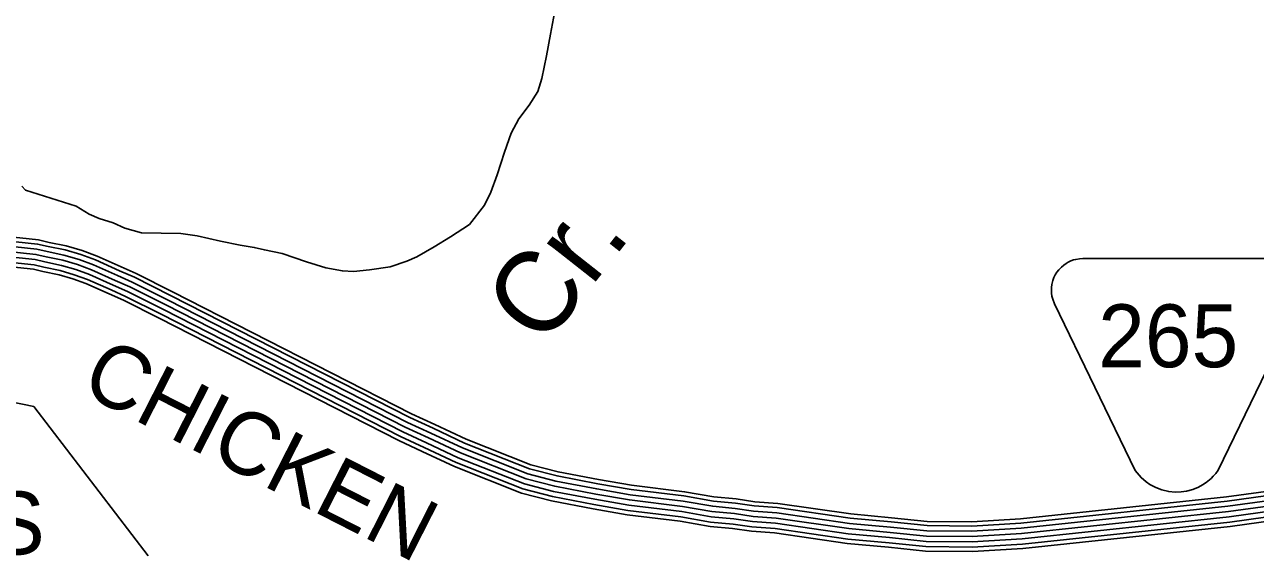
# Model space of a CAD drawing. Extents: x 1788175 to 1969470, y 584502 to 738744.
# Drawn here: x 1875377 to 1882620, y 640861 to 644009 of the extents above; entities that cross this region are included whole.
import ezdxf

# ---------------------------------------------------------------- set-up
doc = ezdxf.new("R2010")
doc.units = 0
for name, color, linetype in [('DESIGN - DRAINAGE - Bridges and Cross Drains Size Text', 7, 'Continuous'), ('DESIGN - ROW - Easement Linework and Patterning', 7, 'Continuous'), ('DESIGN - ROW - Right-of-Way and Easement Labels', 7, 'Continuous'), ('DESIGN - TRANSPORTATION - Text', 7, 'Continuous'), ('SURVEY - CONTROL with Text', 7, 'Continuous')]:
    doc.layers.add(name, color=color, linetype=linetype)

msp = doc.modelspace()

# ---------------------------------------------------------------- linework, layer by layer
at = {"layer": 'DESIGN - ROW - Easement Linework and Patterning'}
for points in [[(1881912.2, 641388.3), (1881437.7, 642368.8), (1881427.2, 642395.8), (1881422.7, 642413.8), (1881420.1, 642431.7), (1881419.3, 642447.4), (1881419.9, 642465.1), (1881422.1, 642481.6), (1881427.8, 642504.8), (1881434.4, 642522.4), (1881442.2, 642538.5), (1881452.3, 642554.7), (1881462.6, 642568.2), (1881478, 642584.4), (1881492.3, 642596.4), (1881505.5, 642605.6), (1881518.2, 642612.9), (1881534.7, 642620.6), (1881550.4, 642626.1), (1881563.1, 642629.5), (1881584.8, 642633.1), (1881604.1, 642634.1)], [(1882874.7, 642368.8), (1882880.9, 642386.5), (1882888.9, 642409.7), (1882891.8, 642426.3), (1882893.2, 642446.7), (1882892.8, 642462), (1882890.7, 642479.9), (1882885.4, 642502.3), (1882878.9, 642520.5), (1882872.1, 642535), (1882863.4, 642549.9), (1882851.8, 642565.9), (1882839.2, 642579.8), (1882820.5, 642596.2), (1882805.6, 642606.5), (1882791.7, 642614.2), (1882777.4, 642620.7), (1882761.1, 642626.4), (1882741.4, 642631.1), (1882727.5, 642633.1), (1882708.4, 642634.1), (1881604.1, 642634.1)], [(1882874.7, 642368.8), (1882401.7, 641391.2), (1882386.5, 641370.9), (1882372, 641354.6), (1882358.8, 641341.5), (1882330.7, 641318.4), (1882308.6, 641303.8), (1882284.6, 641291), (1882251.7, 641277.6), (1882214.1, 641267.5), (1882182.4, 641263), (1882147.4, 641261.9), (1882110, 641265.3), (1882069.6, 641274.6), (1882033.7, 641288), (1881998.2, 641307), (1881976.2, 641322.1), (1881946.8, 641347.5), (1881912.2, 641388.3)]]:
    msp.add_lwpolyline(points, dxfattribs=at)
at = {"layer": 'DESIGN - ROW - Right-of-Way and Easement Labels'}
msp.add_lwpolyline([(1874902.2, 641872.9), (1875430, 641765.2), (1876102.8, 640886.9)], dxfattribs=at)
at = {"layer": 'DESIGN - TRANSPORTATION - Text'}
for points in [[(1878500.1, 644110.1), (1878472, 643954), (1878447.9, 643825.9), (1878419.8, 643691.9), (1878397.7, 643615.8), (1878345.7, 643535.8), (1878285.6, 643455.7), (1878239.5, 643371.7), (1878201.5, 643259.7)], [(1878201.5, 643259.7), (1878157.4, 643125.6), (1878121.3, 643025.5), (1878083.2, 642947.5), (1877995.2, 642835.5), (1877883.1, 642761.4), (1877787.1, 642703.4), (1877685.1, 642645.4), (1877625.1, 642619.4), (1877527.1, 642585.4), (1877407.2, 642567.4), (1877311.2, 642557.4), (1877247.2, 642561.5), (1877149.3, 642579.5), (1877035.4, 642615.5), (1876891.5, 642663.6), (1876787.6, 642685.6), (1876727.6, 642699.6), (1876645.7, 642713.7), (1876529.7, 642735.7), (1876391.8, 642767.8), (1876295.9, 642781.8), (1876064, 642785.8), (1875966.1, 642813.9), (1875898.1, 642843.9), (1875816.2, 642869.9), (1875756.2, 642896), (1875680.3, 642942), (1875382.7, 643036.7)], [(1875382.7, 643036.7), (1875359.3, 643059.3)]]:
    msp.add_lwpolyline(points, dxfattribs=at)
at = {"layer": 'SURVEY - CONTROL with Text'}
for points in [[(1875052.4, 642787.3), (1875457.4, 642744.5), (1875521.4, 642729.5), (1875621.8, 642708.9), (1875715.9, 642681), (1875803.1, 642649), (1875945.5, 642585.7), (1876033.3, 642546.8), (1876247.1, 642439.5), (1877654.3, 641721.7), (1877790.5, 641659.1), (1877975.3, 641572.1), (1878355.3, 641422.5), (1878515.9, 641380.8), (1878754.1, 641335.3), (1878949, 641301.6), (1879260.7, 641263.4), (1879433.3, 641233.5), (1879564, 641221.5), (1879673.2, 641205.5), (1879809, 641195.4), (1880238.1, 641133.3), (1880478.2, 641111.5), (1880689.1, 641089.9), (1880950.3, 641087.1), (1881237, 641104.6), (1882450.9, 641233.6), (1882985.9, 641307.4)], [(1875046.5, 642731.9), (1875448.1, 642689.4), (1875509.5, 642675), (1875608.3, 642654.8), (1875698.4, 642628), (1875782.2, 642597.3), (1875922.9, 642534.7), (1876009.5, 642496.4), (1876221.9, 642389.8), (1877630, 641671.6), (1877767, 641608.6), (1877953.2, 641521), (1878338.1, 641369.5), (1878503.6, 641326.4), (1878744.1, 641280.4), (1878940.9, 641246.5), (1879252.6, 641208.2), (1879425.9, 641178.2), (1879557.4, 641166.1), (1879667.1, 641150.1), (1879802.9, 641140), (1880231.5, 641078), (1880472.8, 641056), (1880686, 641034.2), (1880951.7, 641031.4), (1881241.7, 641049.1), (1882457.7, 641178.2), (1882991.8, 641252)], [(1875049.8, 642762.7), (1875453.3, 642720), (1875516.1, 642705.3), (1875615.8, 642684.9), (1875708.1, 642657.5), (1875793.8, 642626), (1875935.5, 642563.1), (1876022.7, 642524.4), (1876235.9, 642417.5), (1877643.6, 641699.5), (1877780.1, 641636.7), (1877965.5, 641549.4), (1878347.7, 641399), (1878510.4, 641356.6), (1878749.6, 641310.9), (1878945.4, 641277.1), (1879257.1, 641238.9), (1879430, 641209), (1879561.1, 641196.9), (1879670.4, 641180.9), (1879806.3, 641170.8), (1880235.2, 641108.8), (1880475.8, 641086.9), (1880687.7, 641065.2), (1880950.9, 641062.4), (1881239.1, 641080), (1882453.9, 641209), (1882988.5, 641282.8)], [(1875036.8, 642639.4), (1875432.5, 642597.5), (1875489.5, 642584.2), (1875585.7, 642564.5), (1875669.1, 642539.7), (1875747.2, 642511), (1875885.2, 642449.8), (1875969.8, 642412.3), (1876179.9, 642306.8), (1877589.5, 641587.9), (1877727.8, 641524.2), (1877916.3, 641435.5), (1878309.2, 641280.9), (1878483.2, 641235.6), (1878727.5, 641188.9), (1878927.3, 641154.4), (1879239, 641116.2), (1879413.7, 641085.9), (1879546.4, 641073.8), (1879656.9, 641057.6), (1879792.8, 641047.5), (1880220.7, 640985.6), (1880463.9, 640963.5), (1880680.7, 640941.2), (1880954, 640938.3), (1881249.4, 640956.4), (1882469, 641085.9), (1883001.7, 641159.5)], [(1875040, 642670.3), (1875437.7, 642628.2), (1875496.2, 642614.5), (1875593.2, 642594.6), (1875678.9, 642569.2), (1875758.9, 642539.8), (1875897.8, 642478.1), (1875983, 642440.3), (1876193.9, 642334.5), (1877603, 641615.8), (1877740.9, 641552.3), (1877928.6, 641464), (1878318.8, 641310.4), (1878490, 641265.9), (1878733, 641219.4), (1878931.8, 641185.1), (1879243.5, 641146.9), (1879417.8, 641116.7), (1879550.1, 641104.6), (1879660.3, 641088.4), (1879796.2, 641078.3), (1880224.3, 641016.4), (1880466.8, 640994.3), (1880682.5, 640972.2), (1880953.3, 640969.4), (1881246.9, 640987.3), (1882465.2, 641116.7), (1882998.4, 641190.3)], [(1875043.3, 642701.1), (1875442.9, 642658.8), (1875502.8, 642644.8), (1875600.7, 642624.7), (1875688.6, 642598.6), (1875770.5, 642568.5), (1875910.3, 642506.4), (1875996.2, 642468.3), (1876207.9, 642362.2), (1877616.5, 641643.7), (1877754, 641580.5), (1877940.9, 641492.5), (1878328.4, 641339.9), (1878496.8, 641296.1), (1878738.5, 641249.9), (1878936.4, 641215.8), (1879248.1, 641177.6), (1879421.9, 641147.4), (1879553.8, 641135.3), (1879663.7, 641119.3), (1879799.5, 641109.2), (1880227.9, 641047.2), (1880469.8, 641025.2), (1880684.2, 641003.2), (1880952.5, 641000.4), (1881244.3, 641018.2), (1882461.4, 641147.5), (1882995.1, 641221.2)], [(1875034.1, 642613.8), (1875428.2, 642572.1), (1875484, 642559.1), (1875579.4, 642539.5), (1875661, 642515.3), (1875737.6, 642487.2), (1875874.8, 642426.2), (1875958.8, 642389), (1876168.3, 642283.9), (1877578.2, 641564.7), (1877717, 641500.9), (1877906.1, 641411.9), (1878301.2, 641256.4), (1878477.5, 641210.5), (1878722.9, 641163.6), (1878923.5, 641129), (1879235.2, 641090.8), (1879410.4, 641060.4), (1879543.4, 641048.2), (1879654, 641032), (1879790, 641021.9), (1880217.7, 640960), (1880461.4, 640937.9), (1880679.3, 640915.5), (1880954.7, 640912.6), (1881251.6, 640930.8), (1882472.1, 641060.4), (1883004.4, 641133.9)]]:
    msp.add_lwpolyline(points, dxfattribs=at)

# ---------------------------------------------------------------- texts
at = {"layer": 'DESIGN - DRAINAGE - Bridges and Cross Drains Size Text'}
msp.add_text('Cr.', height=475, rotation=51.83205, dxfattribs=at).set_placement((1878427.6, 642104))
at = {"layer": 'DESIGN - ROW - Easement Linework and Patterning'}
msp.add_text('265', height=369.6, dxfattribs=at).set_placement((1881694.6, 641995.6))
at = {"layer": 'DESIGN - ROW - Right-of-Way and Easement Labels'}
msp.add_text('CHICKEN', height=370, rotation=332.97513, dxfattribs=at).set_placement((1875692, 641854.1))
msp.add_text('BAIRDS', height=370, dxfattribs=at).set_placement((1873652.8, 640895.2))

doc.saveas('drawing.dxf')
